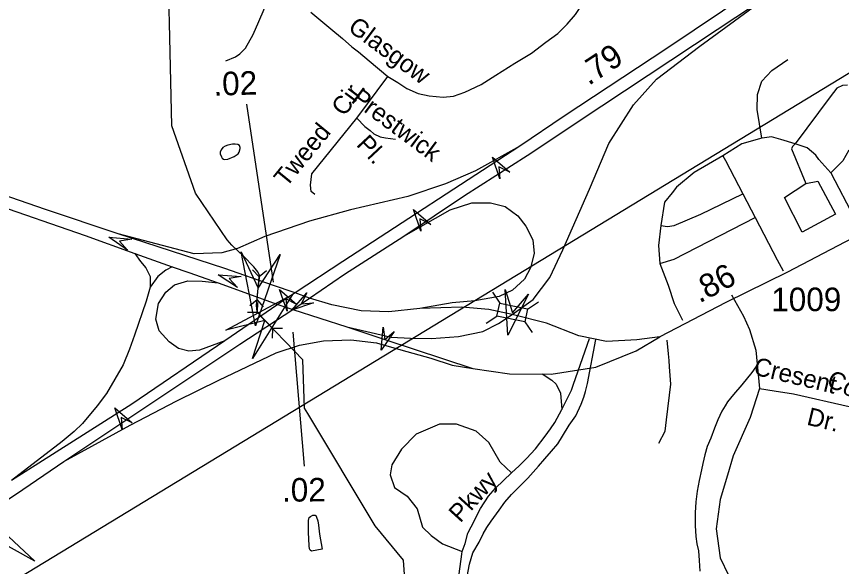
# Model space of a CAD drawing. Extents: x 2001466 to 2224147, y 644118 to 847247.
# Drawn here: x 2059988 to 2064366, y 721930 to 724848 of the extents above; entities that cross this region are included whole.
import ezdxf

# ---------------------------------------------------------------- set-up
doc = ezdxf.new("R2010")
doc.units = 0
for name, color, linetype in [('Exist Hydrographic Creek Single Shore', 7, 'Continuous'), ('Exist Hydrographic Misc Water Feature', 7, 'Continuous'), ('Exist Road Non-System Type 51', 7, 'Continuous'), ('Exist Road Non-System Type 51 Label', 7, 'Continuous'), ('Exist Road Primary Interstate Ramp 1 Lane Attributed', 7, 'Continuous'), ('Exist Road Primary Interstate Structure Cantilever Sign Attributed CELL', 7, 'Continuous'), ('Exist Road Primary Interstate Structure Ovrhead Sign Attributed CELL', 7, 'Continuous'), ('Exist Road Primary US Divided Attributed', 7, 'Continuous'), ('Exist Road Primary US Mileage Hundredths English Label', 7, 'Continuous'), ('Exist Road Primary US Ramp 1 Lane  Attributed', 7, 'Continuous'), ('Exist Road Secondary Mileage Hundredths English Label', 7, 'Continuous'), ('Exist Road Secondary Structure Culvert Attributed CELL', 7, 'Continuous'), ('Exist Road Secondary Structure Culvert CELL', 7, 'Continuous'), ('Exist Road Secondary Structure Standard Bridge Attributed CELL', 7, 'Continuous'), ('Exist Road Secondary Structure Standard Bridge CELL', 7, 'Continuous'), ('Exist Road Secondary Type 51 Attributed', 7, 'Continuous'), ('Exist Road Secondary Type 51 Divided Attributed', 7, 'Continuous'), ('Exist Road Secondary Type 51 Number Label', 7, 'Continuous'), ('Exist Utilities Electrical Transmission Line', 7, 'Continuous')]:
    doc.layers.add(name, color=color, linetype=linetype)

msp = doc.modelspace()

# ---------------------------------------------------------------- linework, layer by layer
at = {"layer": 'Exist Hydrographic Creek Single Shore'}
msp.add_line((2060800.2, 724813.9), (2060795, 725036.1), dxfattribs=at)
for points in [[(2061193, 723576.8), (2061130.2, 723635.6), (2061105.8, 723664.1), (2060938.9, 723911.1), (2060813, 724268), (2060800.2, 724813.9)], [(2061507.4, 723026.8), (2061416.1, 723122.2), (2061306.6, 723235.9), (2061266.1, 723282.5), (2061262, 723315), (2061270.1, 723406.3), (2061277.2, 723459.1), (2061278.2, 723473.3), (2061269.1, 723492.6), (2061247.8, 723520), (2061193, 723576.8)], [(2061533.7, 722741.2), (2061515.9, 722770.7), (2061507.4, 723026.8)], [(2062311.5, 720684.9), (2062284.1, 720706.2), (2062248.7, 720738.7), (2062202, 720764.1), (2062122.9, 720801.6), (2062041.9, 721962.7), (2061891.8, 722146.2), (2061533.7, 722741.2)]]:
    msp.add_lwpolyline(points, dxfattribs=at)
at = {"layer": 'Exist Hydrographic Misc Water Feature'}
for points in [[(2061095.4, 724160.9), (2061083.9, 724152.9), (2061073.8, 724140.6), (2061069.7, 724128.7), (2061069.7, 724118.9), (2061075.5, 724103), (2061079.6, 724096.7), (2061085.9, 724090.9), (2061093.5, 724088.9), (2061109.7, 724090.9), (2061144, 724104.8), (2061163.7, 724118.9), (2061170, 724128.9), (2061175.5, 724147.1), (2061175.7, 724153.1), (2061171.9, 724163.1), (2061163.4, 724169.2), (2061149.3, 724170.9), (2061133.7, 724170.9), (2061109.7, 724164.8), (2061095.4, 724160.9)], [(2063933.1, 723020.3), (2063889.2, 722960.1), (2063837.3, 722894.1), (2063793.4, 722842), (2063761.7, 722804.2), (2063747.7, 722781.9), (2063731.5, 722754), (2063709.8, 722707.8), (2063691.9, 722663.9), (2063671.6, 722611.7), (2063653.8, 722565.8), (2063640.1, 722522), (2063630.2, 722475.6), (2063622.2, 722442), (2063610.3, 722385.8), (2063600.5, 722329.7), (2063592.5, 722273.7), (2063588.8, 722213.8), (2063588.8, 722147.7), (2063592.7, 722089.9), (2063598.9, 722050), (2063606.8, 722013.9), (2063610.9, 721961.8), (2063613.2, 721905.9)], [(2061595.1, 722102.3), (2061609.4, 722022.3), (2061553.3, 722012.1), (2061547.1, 722015.9), (2061543.4, 722024.2), (2061541.4, 722039.9), (2061537.3, 722111.9), (2061537.1, 722174), (2061540.9, 722190.1), (2061549.1, 722196.1), (2061561.2, 722202), (2061573.1, 722202.2), (2061577, 722200), (2061580.7, 722192.1), (2061587.3, 722172.1), (2061591.2, 722150), (2061595.1, 722102.3)]]:
    msp.add_lwpolyline(points, dxfattribs=at)
at = {"layer": 'Exist Road Non-System Type 51'}
for p, q in [((2061794.3, 724309.5), (2061958.5, 724529.4)), ((2064306.4, 724422.1), (2064120.6, 724172.5)), ((2063945.1, 724203.1), (2063943, 724202.8)), ((2063736.2, 724109.6), (2063749.4, 724084.4)), ((2063749.4, 724084.4), (2063842.1, 723906.6)), ((2064309.1, 724019.6), (2064434.4, 723777.9)), ((2063842.1, 723906.6), (2063907.5, 723781)), ((2063907.5, 723781), (2064024.2, 723558)), ((2064024.2, 723558), (2064055.6, 723498)), ((2063782.5, 723371.4), (2063845.8, 723257.7)), ((2063501.8, 723276.5), (2063522.7, 723236.7)), ((2063447.6, 723057.5), (2063441.2, 723130.8)), ((2062881.8, 722763.6), (2062933.9, 722866.1)), ((2063930.7, 722874.4), (2064009.2, 722861.8)), ((2062874.6, 722849.9), (2062881.8, 722763.6))]:
    msp.add_line(p, q, dxfattribs=at)
for points in [[(2061958.5, 724529.4), (2062011.3, 724498.1), (2062060.2, 724466.8), (2062118.8, 724439.4), (2062177.5, 724427.7), (2062251.8, 724419.9), (2062306.5, 724425.7), (2062367.8, 724446), (2062453.1, 724487), (2062532, 724537.6), (2062633, 724600.7), (2062721.4, 724654.4), (2062797.1, 724711.3), (2062860.3, 724758.6), (2062910.8, 724807.4), (2062954.3, 724859.7), (2062989.1, 724911.9), (2063037.8, 725022.1)], [(2061099.1, 724612.2), (2061151.1, 724634.3), (2061173, 724650.3), (2061189, 724666.4), (2061202.8, 724680.5), (2061228.7, 724724.3), (2061242.8, 724748.5), (2061256.7, 724780.4), (2061296.6, 724874.6), (2061324.4, 724944.6), (2061339.2, 725001.7)], [(2061550.5, 724871), (2061656.5, 724783), (2061718.7, 724731.2), (2061767.2, 724687.8), (2061802.1, 724660.5), (2061858.8, 724613.6), (2061958.5, 724529.4)], [(2063943, 724202.8), (2063917.7, 724354.4), (2063920, 724435.2), (2063943, 724506), (2063996.4, 724561.4), (2064081.8, 724619.7)], [(2064398, 724484.5), (2064370.8, 724482.7), (2064340.7, 724468.1), (2064306.4, 724422.1)], [(2061571.4, 723904.5), (2061551.8, 723920.2), (2061547.9, 723953.4), (2061555.7, 724014.1), (2061794.3, 724309.5)], [(2061794.3, 724309.5), (2061837.3, 724264.5), (2061864.7, 724243), (2061884.2, 724225.4), (2061917.5, 724209.7), (2061946.8, 724203.9), (2061999.6, 724198)], [(2063943, 724202.8), (2063837.2, 724172.8), (2063736.2, 724109.6)], [(2064120.6, 724172.5), (2064044, 724196.5), (2063993.5, 724209.1), (2063945.1, 724203.1)], [(2064120.6, 724172.5), (2064105.8, 724159), (2064100.8, 724146), (2064176.5, 723962.8)], [(2064309.1, 724019.6), (2064246, 724089.1), (2064229.3, 724113.2), (2064182.8, 724152.3), (2064120.6, 724172.5)], [(2064403.8, 724139.6), (2064372.2, 724082.8), (2064309.1, 724019.6)], [(2063736.2, 724109.6), (2063584.7, 724021.2), (2063490, 723942.3), (2063466.6, 723913)], [(2064176.5, 723962.8), (2064239.7, 723975.4), (2064334.4, 723798.6), (2064157.6, 723703.8), (2064062.9, 723887), (2064176.5, 723962.8)], [(2063466.6, 723913), (2063426.9, 723863.3), (2063407.9, 723740.1)], [(2063407.9, 723740.1), (2063441.8, 723734.6), (2063477.4, 723740.1), (2063619.4, 723800.2), (2063842.1, 723906.6)], [(2063401.6, 723538), (2063477.4, 723560.1), (2063907.5, 723781)], [(2063407.9, 723740.1), (2063395.3, 723632.8), (2063401.6, 723538)], [(2063401.6, 723538), (2063445.2, 723422.2), (2063477.5, 723326), (2063501.8, 723276.5)], [(2063845.8, 723257.7), (2063877.6, 723187.2), (2063911.3, 723077.3), (2063930.7, 722874.4)], [(2062933.9, 722866.1), (2062944.6, 722896.6), (2063028.1, 723140.2)], [(2063007.5, 722858.9), (2063018.3, 722900.2), (2063063, 723134.1)], [(2063453.1, 722988.9), (2063450.5, 723023.2), (2063447.6, 723057.5)], [(2062776.7, 722951.5), (2062827.9, 722918.2), (2062851.2, 722896.6), (2062874.6, 722849.9)], [(2063437.9, 722708.6), (2063460, 722896.9), (2063453.1, 722988.9)], [(2063930.7, 722874.4), (2063880.9, 722719.7), (2063791.2, 722516.7), (2063760.5, 722414.4)], [(2064009.2, 722861.8), (2064110.2, 722845.4), (2064406.1, 722779.4), (2064585.3, 722696.7), (2064750.6, 722591.9), (2064904.8, 722472.7)], [(2062376.9, 721653.1), (2062371.9, 721767.3), (2062380.1, 721877.2), (2062391.7, 721942.4), (2062409.7, 722001.6), (2062442.6, 722059.2), (2062464, 722103.7), (2062483.8, 722136.6), (2062506.8, 722171.2), (2062549.5, 722228.7), (2062579.3, 722271.6), (2062615.6, 722311.1), (2062653.5, 722350.6), (2062700.9, 722398), (2062757.7, 722462.7), (2062790.8, 722500.6), (2062827.1, 722541.7), (2062860.3, 722581.1), (2062885.5, 722622.2), (2062920.2, 722679), (2062955.4, 722729.4), (2062984.2, 722790.6), (2062998.5, 722828.3), (2063007.5, 722858.9)], [(2062615.3, 722427.6), (2062654.8, 722463.7), (2062682.7, 722490.1), (2062694.6, 722502.2), (2062741.9, 722554.3), (2062794, 722620.6), (2062822.4, 722660.1), (2062844.5, 722693.2), (2062881.8, 722763.6)], [(2063396.9, 722584.1), (2063430.8, 722648.2), (2063437.9, 722708.6)], [(2062615.3, 722427.6), (2062554.5, 722482.9), (2062494.7, 722587.6), (2062427.4, 722647.4), (2062322.7, 722684.8), (2062233, 722684.8), (2062108.8, 722631.6), (2062031.5, 722552.6), (2061978.9, 722468.7), (2061971.4, 722415.6), (2061993.8, 722348.4), (2062061.1, 722303.5), (2062113.4, 722236.2), (2062143.3, 722139), (2062188.2, 722094.1), (2062248, 722049.3), (2062353.8, 722009.5)], [(2062353.8, 722009.5), (2062368.6, 722052.3), (2062383.4, 722106.6), (2062399.9, 722141.2), (2062450.9, 722238.3), (2062492, 722302.5), (2062530.4, 722345.8), (2062615.3, 722427.6)], [(2063760.5, 722414.4), (2063721.4, 722284.6), (2063701.5, 722129.9), (2063721.4, 721975.2), (2063811.1, 721791.5), (2063922.5, 721634.5), (2064135.2, 721487.7), (2064328.3, 721426.6), (2064418.8, 721421.7)], [(2062340.7, 721617.2), (2062329.2, 721742.6), (2062332.5, 721852.6), (2062351.4, 721994.6), (2062353.8, 722009.5)]]:
    msp.add_lwpolyline(points, dxfattribs=at)
at = {"layer": 'Exist Road Primary Interstate Ramp 1 Lane Attributed'}
msp.add_lwpolyline([(2061741.1, 723201.8), (2061976.9, 723147), (2062078.4, 723140.6), (2062191, 723139), (2062332.7, 723150.3), (2062462.9, 723176), (2062546.5, 723219.5), (2062619.1, 723267.8)], dxfattribs=at)
at = {"layer": 'Exist Road Primary Interstate Structure Cantilever Sign Attributed CELL'}
msp.add_lwpolyline([(2061992.4, 723177.5), (2061922.4, 723077.7), (2061933.1, 723199.2), (2061943.3, 723135)], close=True, dxfattribs=at)
at = {"layer": 'Exist Road Primary Interstate Structure Ovrhead Sign Attributed CELL'}
for points in [[(2062553.6, 723986.2), (2062514.1, 724101.6), (2062606, 724021.5), (2062548.1, 724051)], [(2062133.3, 723709.2), (2062094.8, 723824.9), (2062186, 723743.9), (2062128.4, 723774)], [(2060578, 723607.6), (2060477.9, 723677.1), (2060599.4, 723666.9), (2060535.2, 723656.5)], [(2061160.1, 723409.6), (2061058.7, 723477.4), (2061180.4, 723469.3), (2061116.5, 723457.7)], [(2060549.7, 722656.6), (2060510, 722771.9), (2060602, 722691.8), (2060544.1, 722721.3)]]:
    msp.add_lwpolyline(points, close=True, dxfattribs=at)
at = {"layer": 'Exist Road Primary US Divided Attributed'}
for points in [[(2064931, 725678.7), (2064605.6, 725461.5), (2064304.1, 725253.5), (2063879.3, 724976.5), (2063439, 724678.1), (2062894.7, 724318.8), (2062659.5, 724160.4)], [(2062042.6, 723683.3), (2062365.3, 723898.8), (2062697.4, 724110.8), (2063093.5, 724374.5), (2063705.7, 724779.5), (2064007.9, 724981.6)], [(2060526.8, 723694.9), (2060141.6, 723823.4), (2059536.7, 724033.2), (2059234.4, 724136.5), (2058937.4, 724237.9), (2058619.4, 724346.3), (2058354.1, 724426.7), (2057999.7, 724534.3)], [(2057985.2, 724492.9), (2058291.2, 724395.2), (2058658.1, 724279.8), (2058832.9, 724213.4), (2059178.9, 724091.3), (2059454.9, 723996.6), (2059849.9, 723860.2), (2060351.9, 723686.3), (2060616.4, 723591.3)], [(2062659.5, 724160.4), (2061719.1, 723547.5), (2061466, 723381.5)], [(2061466, 723381.5), (2061347.2, 723423.1), (2061093, 723511.6), (2060527.8, 723694.5), (2060526.8, 723694.9)], [(2061542.9, 723354.6), (2061728.6, 723481.6), (2062042.6, 723683.3)], [(2060616.4, 723591.3), (2060814.2, 723520.3)], [(2060814.2, 723520.3), (2060903.1, 723490.7), (2061057.6, 723435.1)], [(2061057.6, 723435.1), (2061375.7, 723320.5)], [(2061466, 723381.5), (2061418.2, 723349.5), (2061375.7, 723320.5)], [(2061454.1, 723293.8), (2061499.3, 723324.1), (2061542.9, 723354.6)], [(2061375.7, 723320.5), (2061094.3, 723128.1)], [(2061375.7, 723320.5), (2061417.3, 723305.6), (2061454.1, 723293.8)], [(2060240.1, 722487.4), (2061173.2, 723108.9), (2061454.1, 723293.8)], [(2061094.3, 723128.1), (2060600.4, 722790.4), (2059961.6, 722386.5)], [(2055322.1, 719294.9), (2055385.5, 719323.2), (2055565.6, 719415.6), (2055639.3, 719454.8), (2055895.2, 719602.2), (2056008.4, 719676.3), (2056215.1, 719812.3), (2056587.1, 720062.5), (2056924.4, 720286.5), (2057071.6, 720383.1), (2057218.3, 720481.6), (2057290.5, 720532), (2057631.2, 720759.4), (2057986.8, 720989.3), (2058480.1, 721320.2), (2058846.1, 721557.6), (2059146.2, 721760.4), (2059212.3, 721805.6), (2059988.2, 722315.5), (2060240.1, 722487.4)]]:
    msp.add_lwpolyline(points, dxfattribs=at)
at = {"layer": 'Exist Road Primary US Mileage Hundredths English Label'}
msp.add_line((2061352.5, 723437.8), (2061210.2, 724383.2), dxfattribs=at)
at = {"layer": 'Exist Road Primary US Ramp 1 Lane  Attributed'}
for points in [[(2062619.1, 723267.8), (2062730, 723345.9), (2062818.6, 723463.5), (2062887.7, 723610), (2063029.4, 723932.9), (2063130.7, 724174.4), (2063262.8, 724379.8), (2063383.3, 724515), (2063613.4, 724690.5), (2064007.9, 724981.6)], [(2062659.5, 724160.4), (2062424.3, 724029.5), (2062265, 723960.3), (2062063.8, 723892.6), (2061759.7, 723822.6), (2061542.6, 723763), (2061306, 723680.9), (2061161.2, 723618), (2061077.5, 723593.9), (2060931.1, 723589.1), (2060526.8, 723694.9)], [(2062042.6, 723683.3), (2062289.2, 723821.8), (2062405, 723858.8), (2062503.3, 723860.4), (2062582, 723839.5), (2062648, 723791.2), (2062691.5, 723736.4), (2062728.4, 723663.1), (2062735, 723590.7), (2062715.5, 723515), (2062683.3, 723453.8), (2062620.5, 723395.8), (2062549.8, 723362), (2062419.4, 723339.5), (2062300.5, 723329.8), (2062128.4, 723298.4)], [(2060616.4, 723591.3), (2060646.1, 723548.8), (2060673.6, 723515), (2060697.8, 723468.3), (2060697.8, 723412)], [(2060814.2, 723520.3), (2060781.4, 723502.1), (2060738, 723468.3), (2060697.8, 723412)], [(2061094.3, 723128.1), (2060960, 723077.8), (2060902, 723073), (2060847.3, 723085.8), (2060799.1, 723121.3), (2060746, 723180.9), (2060728.3, 723242.1), (2060741, 723325.8), (2060779.8, 723385.4), (2060826.3, 723424), (2060897.3, 723445), (2060973, 723443.3), (2061057.6, 723435.1)], [(2060697.8, 723412), (2060676, 723338.3), (2060614.4, 723156.9), (2060587.6, 723082.7), (2060554.4, 723000.7), (2060465.7, 722847.5), (2060417, 722783), (2060338.4, 722688.5), (2060293.5, 722645.5), (2060230.7, 722594), (2059961.6, 722386.5)], [(2060240.1, 722487.4), (2060591.6, 722679.3), (2060839.3, 722808.1), (2061061.3, 722919.2), (2061365.4, 723063.3), (2061489.5, 723103.6), (2061616.6, 723127.7), (2061763, 723132.5), (2061898.1, 723116.4), (2062026.9, 723080.2), (2062186.2, 723035.1), (2062300.5, 722998.1), (2062408.9, 722980.4)]]:
    msp.add_lwpolyline(points, dxfattribs=at)
at = {"layer": 'Exist Road Secondary Mileage Hundredths English Label'}
msp.add_line((2061454.2, 723173.6), (2061515.2, 722462), dxfattribs=at)
at = {"layer": 'Exist Road Secondary Structure Culvert Attributed CELL'}
for points in [[(2061386.5, 723585), (2061256.1, 723206.8), (2061179.9, 723599.5), (2061270.1, 723406.3)], [(2061099.8, 723184.3), (2061452.8, 723372.4), (2061241.1, 723033), (2061306.6, 723235.9)], [(2059734, 721739.2), (2059500.3, 722504.3), (2060085.2, 721958.6), (2059712.2, 722165)]]:
    msp.add_lwpolyline(points, close=True, dxfattribs=at)
at = {"layer": 'Exist Road Secondary Structure Culvert CELL'}
for p, q in [((2061241.1, 723504.4), (2061275, 723466.6)), ((2061314.6, 723498.4), (2061275, 723466.6)), ((2061265.2, 723346.1), (2061275, 723466.6)), ((2061225.6, 723314.3), (2061265.2, 723346.1)), ((2061299.1, 723308.3), (2061265.2, 723346.1)), ((2061266.7, 723330), (2061264.5, 723279.3)), ((2061213.8, 723278.7), (2061264.5, 723279.3)), ((2061264.5, 723279.3), (2061348.7, 723192.5)), ((2061346.6, 723141.7), (2061348.7, 723192.5)), ((2061399.5, 723193.1), (2061348.7, 723192.5))]:
    msp.add_line(p, q, dxfattribs=at)
at = {"layer": 'Exist Road Secondary Structure Standard Bridge Attributed CELL'}
for points in [[(2061423.9, 723284.8), (2061384, 723400), (2061476.1, 723320.1), (2061418.2, 723349.5)], [(2062704.3, 723374.8), (2062595, 723156.8), (2062580.7, 723400.3), (2062619.6, 723276.3)], [(2061564.1, 723329.2), (2061448.5, 723290.5), (2061529.2, 723381.8), (2061499.3, 723324.1)]]:
    msp.add_lwpolyline(points, close=True, dxfattribs=at)
at = {"layer": 'Exist Road Secondary Structure Standard Bridge CELL'}
for p, q in [((2062514.3, 723384.9), (2062552.1, 723327.2)), ((2062700, 723296), (2062757.7, 723333.9)), ((2062480, 723220.2), (2062537.7, 723258)), ((2062685.9, 723228.5), (2062723.8, 723170.8))]:
    msp.add_line(p, q, dxfattribs=at)
msp.add_lwpolyline([(2062552.1, 723327.2), (2062700.1, 723296.4), (2062685.7, 723227.3), (2062537.7, 723258)], close=True, dxfattribs=at)
at = {"layer": 'Exist Road Secondary Type 51 Attributed'}
msp.add_lwpolyline([(2065311.4, 724217.4), (2065192, 724129.3), (2065005.1, 723989.7), (2064850.8, 723894.7), (2064642.5, 723780.1), (2064383.4, 723651.5), (2064078.7, 723491.8), (2063751.7, 723330.6), (2063402.4, 723147.8)], dxfattribs=at)
at = {"layer": 'Exist Road Secondary Type 51 Divided Attributed'}
for points in [[(2061542.9, 723354.6), (2061466, 723381.5)], [(2062128.4, 723298.4), (2061964.1, 723280.8), (2061817.3, 723287.2), (2061661, 723317.5), (2061542.9, 723354.6)], [(2062619.1, 723267.8), (2062493.7, 723293.8), (2062351.4, 723305.8), (2062128.4, 723298.4)], [(2061454.1, 723293.8), (2061741.1, 723201.8)], [(2063402.4, 723147.8), (2063279.4, 723132.3), (2063118.3, 723124.4), (2062972, 723154.7), (2062800.2, 723220.4), (2062619.1, 723267.8)], [(2061741.1, 723201.8), (2061943.3, 723135), (2062408.9, 722980.4)], [(2062408.9, 722980.4), (2062605, 722952.7), (2062825.1, 722951.2), (2063062, 722987.9), (2063277.1, 723074.7), (2063402.4, 723147.8)]]:
    msp.add_lwpolyline(points, dxfattribs=at)
at = {"layer": 'Exist Utilities Electrical Transmission Line'}
msp.add_lwpolyline([(2058556.3, 720993.3), (2067077.8, 726174), (2074253.4, 730485.2)], dxfattribs=at)

# ---------------------------------------------------------------- texts
at = {"layer": 'Exist Road Non-System Type 51 Label'}
for s, rotation, p in [('Glasgow', 323.5396, (2061741.2, 724777.3)), ('Cir.', 53.6871, (2061728.3, 724313.7)), ('Prestwick', 323.404, (2061758.4, 724397.3)), ('Tweed', 50.7248, (2061420, 723938)), ('Pl.', 313.0019, (2061786.8, 724165.3)), ('Cresent', 346.5349, (2063894.1, 722949.6)), ('Commons', 335.2956, (2064280.2, 722890.3)), ('Dr.', 346.5349, (2064176.8, 722683.1)), ('Pkwy', 47.7409, (2062343, 722157.7))]:
    msp.add_text(s, height=95, rotation=rotation, dxfattribs=at).set_placement(p)
at = {"layer": 'Exist Road Primary US Mileage Hundredths English Label'}
for s, rotation, p in [('.79', 33.4202, (2063024.3, 724479.2)), ('.02', 1.5967, (2061034.6, 724427.9))]:
    msp.add_text(s, height=125, rotation=rotation, dxfattribs=at).set_placement(p)
at = {"layer": 'Exist Road Secondary Mileage Hundredths English Label'}
for s, rotation, p in [('.86', 28.0827, (2063611.9, 723325.2)), ('.02', 0.3585, (2061397.4, 722273.8))]:
    msp.add_text(s, height=125, rotation=rotation, dxfattribs=at).set_placement(p)
at = {"layer": 'Exist Road Secondary Type 51 Number Label'}
msp.add_text('1009', height=125, dxfattribs=at).set_placement((2063992.9, 723284.7))

doc.saveas('drawing.dxf')
